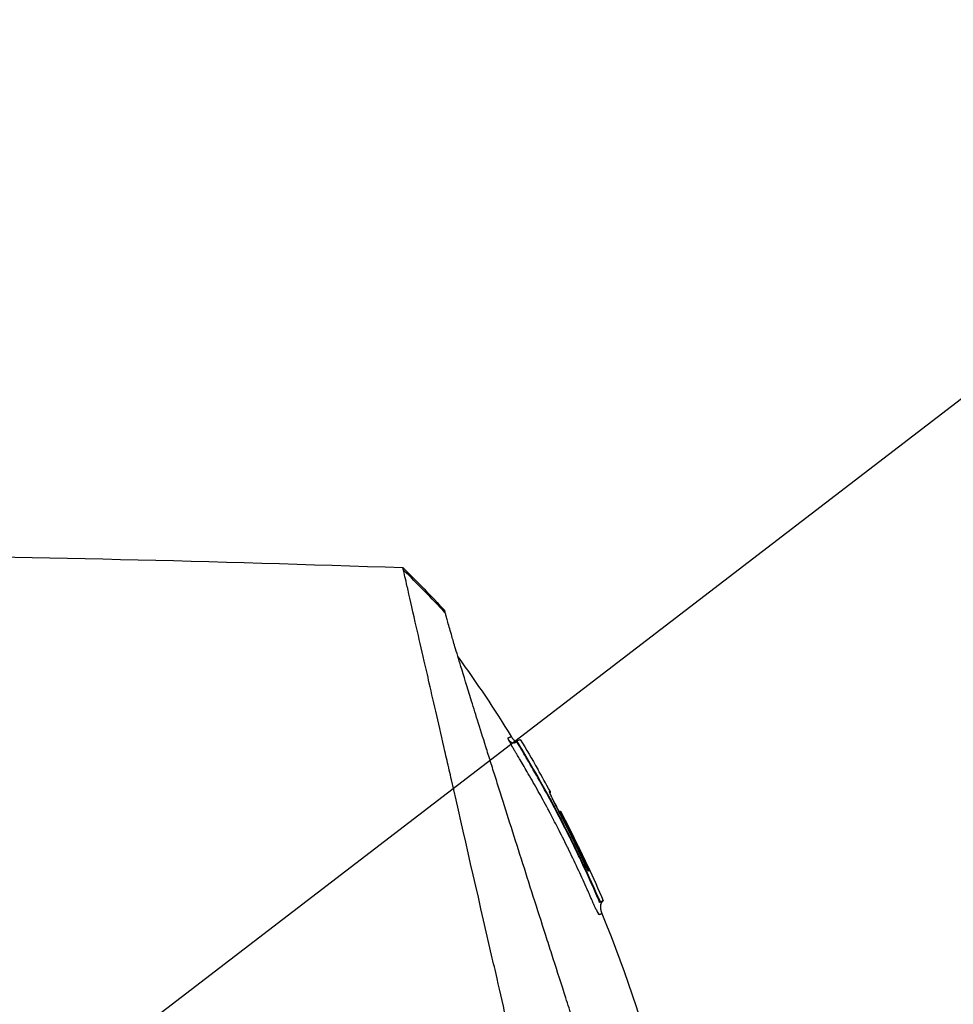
# Model space of a CAD drawing. Header units: millimetres. Extents: x 0 to 4378, y 0 to 2376.
# Tile 458 of 656: x 1508 to 1569, y 1881 to 1945. Entities that reach past the tile are written whole.
import ezdxf

# ---------------------------------------------------------------- set-up
doc = ezdxf.new("R2010")
doc.units = ezdxf.units.MM
doc.header["$LTSCALE"] = 0.2
doc.styles.add('Rainbow-4.0 Style', font='malgunsl.ttf')
doc.styles.add('Rainbow-5.0 Style', font='malgunsl.ttf')
doc.dimstyles.new('Rainbow-4.0 Style', dxfattribs={"dimtxt": 3.5, "dimasz": 2.5, "dimexe": 1, "dimexo": 1, "dimgap": 1, "dimtad": 1, "dimdsep": 46, "dimtxsty": 'Rainbow-4.0 Style', "dimcen": 0, "dimclrd": 251, "dimclre": 251, "dimclrt": 7, "dimazin": 3, "dimtp": 0.1, "dimtm": 0.1, "dimtfac": 0.61, "dimtmove": 0, "dimatfit": 3, "dimfxl": 1, "dimlwd": -1, "dimlwe": -1, "dimarcsym": 1})
doc.dimstyles.new('Rainbow-5.0 Style', dxfattribs={"dimtxt": 4.5, "dimasz": 2.5, "dimexe": 1, "dimexo": 1, "dimgap": 1, "dimtad": 1, "dimdsep": 46, "dimtxsty": 'Rainbow-5.0 Style', "dimcen": 0, "dimclrd": 251, "dimclre": 251, "dimclrt": 7, "dimazin": 3, "dimtp": 0.1, "dimtm": 0.1, "dimtfac": 0.61, "dimtmove": 0, "dimatfit": 3, "dimfxl": 1, "dimlwd": -1, "dimlwe": -1, "dimarcsym": 1})

# ---------------------------------------------------------------- blocks, each defined once
blk = doc.blocks.new('*D126')
at = {"color": 251, "linetype": 'ByBlock', "transparency": 16777216}
for p, q in [((1501.444, 1915.685), (1501.444, 1965.265)), ((1612.144, 1804.581), (1612.144, 1965.265)), ((1513.944, 1960.265), (1599.644, 1960.265))]:
    blk.add_line(p, q, dxfattribs=at)
at = {"color": 251, "transparency": 16777216}
for points in [[(1513.944, 1962.349), (1513.944, 1958.182), (1501.444, 1960.265)], [(1599.644, 1962.349), (1599.644, 1958.182), (1612.144, 1960.265)]]:
    blk.add_solid(points, dxfattribs=at)
at = {"layer": 'Defpoints', "color": 0, "transparency": 16777216}
for p in [(1612.144, 1960.265), (1501.444, 1910.685), (1612.144, 1799.581)]:
    blk.add_point(p, dxfattribs=at)
at = {"color": 7, "transparency": 16777216, "insert": (1556.794, 1974.366), "char_height": 17.5, "attachment_point": 5, "style": 'Rainbow-4.0 Style'}
blk.add_mtext('110.7', dxfattribs=at)
blk = doc.blocks.new('A$C078f5041')
for p, q in [((-71.474, 1397.995), (-71.441, 1398.028)), ((-71.441, 1398.028), (-71.474, 1397.994)), ((-71.441, 1398.028), (-71.474, 1397.994)), ((-71.44, 1398.028), (-71.441, 1398.028)), ((-71.304, 1397.76), (-71.33, 1397.733)), ((-70.107, 1396.189), (-70.103, 1396.191)), ((-69.344, 1394.74), (-69.304, 1394.756)), ((-68.727, 1393.452), (-68.724, 1393.453)), ((-68.587, 1393.414), (-68.626, 1393.399)), ((-68.595, 1393.17), (-68.595, 1393.17)), ((-68.595, 1393.17), (-68.595, 1393.17)), ((-68.531, 1393.2), (-68.594, 1393.167)), ((-67.501, 1391.148), (-67.501, 1391.148)), ((-66.761, 1389.577), (-66.824, 1389.552)), ((-66.193, 1387.811), (-66.165, 1387.839)), ((-66.075, 1387.523), (-66.027, 1387.571)), ((-65.85, 1387.642), (-66.027, 1387.571)), ((-65.85, 1387.642), (-65.898, 1387.594))]:
    blk.add_line(p, q)
for centre, radius, start, end in [((-141.482, 1355.315), 82.251, 28.65417, 29.79846), ((-140.819, 1355.669), 81.499, 25.8226, 27.58961), ((-139.709, 1356.018), 80.096, 23.38669, 25.31635)]:
    blk.add_arc(centre, radius, start, end)
for centre, major_axis, ratio, start_param, end_param in [((-95.83, 1370.693), (-32.061, 52.728), 0.606634, 5.046093, 5.111834), ((-68.714, 1393.352), (-0.0464, 0.0886), 0.999416, 4.712389, 6.054791), ((-68.628, 1393.361), (-0.128, 0.063), 0.594731, 5.762809, 5.79176), ((-140.153, 1355.885), (-19.755, 78.233), 1, 4.895457, 4.945383), ((-140.45, 1355.803), (37.396, -71.919), 1, 1.521054, 1.570796), ((-66.146, 1387.846), (-0.119, 0.275), 0.068445, 1.568989, 3.139782), ((-66.476, 1387.597), (-0.37, 0.869), 0.066623, 2.176603, 2.707657)]:
    blk.add_ellipse(centre, major_axis=major_axis, ratio=ratio, start_param=start_param, end_param=end_param)
for points in [[(-152.255, 1410.19), (-127.792, 1410.436), (-103.317, 1410.132), (-78.867, 1409.281)], [(-78.867, 1409.281), (-77.94, 1408.37), (-77.032, 1407.44), (-76.146, 1406.49)], [(-75.281, 1403.472), (-74.067, 1401.793), (-72.912, 1400.069), (-71.825, 1398.305)], [(-71.825, 1398.305), (-71.825, 1398.305), (-71.825, 1398.305), (-71.825, 1398.305)], [(-71.526, 1397.946), (-71.527, 1397.945), (-71.528, 1397.944), (-71.528, 1397.944)], [(-71.474, 1397.995), (-71.474, 1397.994), (-71.475, 1397.994), (-71.475, 1397.994)], [(-71.474, 1397.995), (-71.474, 1397.995), (-71.474, 1397.995), (-71.474, 1397.995)], [(-71.473, 1397.986), (-71.473, 1397.986), (-71.473, 1397.986), (-71.473, 1397.986)], [(-71.473, 1397.986), (-71.473, 1397.986), (-71.473, 1397.986), (-71.473, 1397.986)], [(-71.441, 1398.028), (-71.441, 1398.028), (-71.441, 1398.028), (-71.441, 1398.028)], [(-71.236, 1398.11), (-70.85, 1397.476), (-70.472, 1396.836), (-70.103, 1396.191)], [(-70.103, 1396.191), (-70.099, 1396.184), (-70.096, 1396.176), (-70.094, 1396.168)], [(-66.842, 1389.875), (-66.5, 1389.135), (-66.169, 1388.391), (-65.85, 1387.642)], [(-66.824, 1389.552), (-66.824, 1389.554), (-66.825, 1389.555), (-66.825, 1389.556)]]:
    blk.add_open_spline(points, degree=3)
for points, knots in [([(-152.255, 1410.19), (-152.255, 1410.19), (-152.168, 1410.102), (-151.823, 1409.757), (-151.566, 1409.501), (-151.007, 1408.942), (-150.749, 1408.683), (-150.073, 1408.008), (-149.632, 1407.567), (-148.859, 1406.793), (-148.562, 1406.497), (-146.042, 1403.977), (-143.013, 1400.948), (-138.409, 1396.344), (-137.449, 1395.384), (-135.963, 1393.898), (-135.449, 1393.384), (-133.813, 1391.748), (-132.672, 1390.607), (-130.919, 1388.854), (-130.319, 1388.254), (-128.4, 1386.335), (-127.067, 1385.002), (-125.371, 1383.307), (-125.025, 1382.96), (-124.319, 1382.254), (-123.961, 1381.896), (-123.24, 1381.175), (-122.878, 1380.813), (-121.659, 1379.594), (-120.799, 1378.734), (-119.043, 1376.979), (-118.147, 1376.082), (-116.937, 1374.873), (-116.626, 1374.561), (-115.729, 1373.664), (-115.143, 1373.079), (-114.064, 1372), (-113.573, 1371.509), (-112.988, 1370.924), (-112.895, 1370.83), (-112.724, 1370.66), (-112.649, 1370.585), (-112.483, 1370.418), (-112.394, 1370.33), (-112.252, 1370.188), (-112.201, 1370.137), (-112.096, 1370.032), (-112.046, 1369.982), (-111.864, 1369.8), (-111.742, 1369.678), (-111.442, 1369.378), (-111.319, 1369.255), (-111.087, 1369.023), (-110.943, 1368.878), (-110.612, 1368.548), (-110.476, 1368.411), (-110.274, 1368.21), (-110.224, 1368.16), (-110.135, 1368.071), (-110.027, 1367.963), (-109.746, 1367.682), (-109.592, 1367.527), (-109.306, 1367.242), (-109.186, 1367.123), (-108.984, 1366.92), (-108.907, 1366.843), (-108.705, 1366.641), (-108.583, 1366.519), (-106.77, 1364.706), (-105.092, 1363.027), (-102.635, 1360.571), (-101.854, 1359.79), (-100.327, 1358.263), (-99.581, 1357.517), (-98.479, 1356.415), (-98.12, 1356.057), (-97.062, 1354.998), (-96.364, 1354.3), (-94.346, 1352.283), (-93.037, 1350.973), (-90.563, 1348.5), (-89.391, 1347.327), (-88.113, 1346.049), (-87.978, 1345.915), (-87.71, 1345.647), (-87.577, 1345.514), (-87.313, 1345.249), (-87.188, 1345.125), (-85.952, 1343.889), (-84.779, 1342.715), (-83.493, 1341.43), (-83.274, 1341.211), (-82.957, 1340.893), (-82.857, 1340.794), (-82.593, 1340.53), (-82.428, 1340.364), (-82.144, 1340.081), (-82.026, 1339.963), (-81.803, 1339.74), (-81.698, 1339.635), (-81.441, 1339.377), (-81.287, 1339.224), (-80.936, 1338.873), (-80.739, 1338.675), (-80.353, 1338.289), (-80.164, 1338.101), (-79.814, 1337.751), (-79.653, 1337.59), (-79.347, 1337.284), (-79.202, 1337.139), (-78.87, 1336.807), (-78.685, 1336.621), (-78.187, 1336.124), (-77.877, 1335.813), (-77.289, 1335.226), (-77.013, 1334.949), (-76.223, 1334.16), (-75.726, 1333.663), (-74.837, 1332.774), (-74.44, 1332.377), (-73.733, 1331.67), (-73.419, 1331.355), (-72.86, 1330.797), (-72.612, 1330.549), (-72.173, 1330.11), (-71.979, 1329.916), (-71.636, 1329.573), (-71.485, 1329.422), (-70.842, 1328.779), (-70.458, 1328.395), (-70.166, 1328.103), (-70.136, 1328.073), (-70.008, 1327.945), (-69.933, 1327.87), (-69.858, 1327.795), (-69.84, 1327.777), (-69.815, 1327.751), (-69.809, 1327.746), (-69.809, 1327.746)], [-65.722169, -65.722169, -65.722169, -65.722169, -62.031487, -62.031487, -58.338756, -58.338756, -55.879853, -55.879853, -52.598147, -52.598147, -50.727335, -50.727335, -37.463141, -37.463141, -34.099083, -34.099083, -32.353511, -32.353511, -28.594411, -28.594411, -26.668972, -26.668972, -22.482567, -22.482567, -21.407846, -21.407846, -20.305538, -20.305538, -19.195523, -19.195523, -16.579733, -16.579733, -13.871633, -13.871633, -12.933021, -12.933021, -11.170861, -11.170861, -9.691103, -9.691103, -9.409822, -9.409822, -9.177731, -9.177731, -8.904003, -8.904003, -8.749378, -8.749378, -8.584793, -8.584793, -8.151236, -8.151236, -7.849406, -7.849406, -7.58232, -7.58232, -7.395073, -7.395073, -7.305232, -7.305232, -7.25344, -7.25344, -7.185996, -7.185996, -7.134968, -7.134968, -7.10336, -7.10336, -7.05618, -7.05618, -6.401955, -6.401955, -6.095755, -6.095755, -5.801185, -5.801185, -5.658718, -5.658718, -5.379628, -5.379628, -4.847074, -4.847074, -4.358082, -4.358082, -4.300239, -4.300239, -4.242832, -4.242832, -4.18603, -4.18603, -3.687784, -3.687784, -3.583851, -3.583851, -3.53625, -3.53625, -3.454867, -3.454867, -3.396463, -3.396463, -3.344487, -3.344487, -3.26809, -3.26809, -3.168336, -3.168336, -3.071553, -3.071553, -2.987712, -2.987712, -2.910471, -2.910471, -2.810406, -2.810406, -2.636803, -2.636803, -2.47522, -2.47522, -2.166968, -2.166968, -1.897063, -1.897063, -1.660768, -1.660768, -1.453936, -1.453936, -1.273271, -1.273271, -1.115084, -1.115084, -0.558531, -0.558531, -0.48901, -0.48901, -0.246248, -0.246248, -0.124709, -0.124709, 0, 0, 0, 0]), ([(-78.83, 1409.118), (-78.83, 1409.12), (-78.831, 1409.124), (-78.833, 1409.131), (-78.834, 1409.134), (-78.836, 1409.144), (-78.837, 1409.15), (-78.841, 1409.168), (-78.844, 1409.179), (-78.851, 1409.21), (-78.855, 1409.227), (-78.864, 1409.267), (-78.867, 1409.281), (-78.867, 1409.281)], [0.000006, 0.000006, 0.000006, 0.000006, 0.0077656, 0.0077656, 0.0144608, 0.0144608, 0.0278513, 0.0278513, 0.0546324, 0.0546324, 0.1081958, 0.1081958, 0.2108644, 0.2108644, 0.2108644, 0.2108644]), ([(-65.704, 1351.829), (-65.815, 1352.321), (-65.923, 1352.802), (-66.156, 1353.833), (-66.29, 1354.405), (-66.694, 1356.137), (-66.947, 1357.289), (-67.362, 1359.094), (-67.573, 1359.956), (-67.9, 1361.395), (-68.02, 1361.943), (-68.227, 1362.848), (-68.333, 1363.301), (-68.46, 1363.859), (-68.487, 1363.975), (-68.535, 1364.189), (-68.559, 1364.293), (-68.702, 1364.919), (-68.823, 1365.449), (-69.324, 1367.634), (-69.705, 1369.293), (-70.151, 1371.24), (-70.209, 1371.495), (-70.384, 1372.258), (-70.502, 1372.774), (-70.744, 1373.826), (-70.866, 1374.361), (-71.109, 1375.423), (-71.23, 1375.949), (-71.596, 1377.545), (-71.84, 1378.612), (-72.309, 1380.671), (-72.534, 1381.67), (-72.865, 1383.104), (-72.98, 1383.602), (-74.039, 1388.185), (-74.92, 1392.05), (-75.806, 1395.919), (-75.901, 1396.336), (-76.042, 1396.949), (-76.088, 1397.151), (-76.503, 1398.963), (-76.843, 1400.446), (-77.262, 1402.274), (-77.371, 1402.75), (-77.657, 1404), (-77.824, 1404.727), (-78.198, 1406.361), (-78.385, 1407.176), (-78.545, 1407.884), (-78.562, 1407.96), (-78.692, 1408.541), (-78.783, 1408.918), (-78.83, 1409.118)], [0.000189, 0.000189, 0.000189, 0.000189, 0.207139, 0.207139, 0.396645, 0.396645, 0.797428, 0.797428, 1.001559, 1.001559, 1.109993, 1.109993, 1.213598, 1.213598, 1.239256, 1.239256, 1.263925, 1.263925, 1.386081, 1.386081, 1.765731, 1.765731, 1.822697, 1.822697, 1.935907, 1.935907, 2.05247, 2.05247, 2.166843, 2.166843, 2.399096, 2.399096, 2.616669, 2.616669, 2.736228, 2.736228, 3.700499, 3.700499, 3.819408, 3.819408, 3.878521, 3.878521, 4.356179, 4.356179, 4.534962, 4.534962, 4.848781, 4.848781, 5.320636, 5.320636, 5.379891, 5.379891, 5.794291, 5.794291, 5.794291, 5.794291]), ([(-152.446, 1408.4), (-152.446, 1408.4), (-152.446, 1408.4), (-151.668, 1407.623), (-151.215, 1407.169), (-150.465, 1406.42), (-150.289, 1406.243), (-148.611, 1404.565), (-146.516, 1402.47), (-143.379, 1399.333), (-142.656, 1398.611), (-140.145, 1396.099), (-138.245, 1394.199), (-135.21, 1391.164), (-134.121, 1390.075), (-130.426, 1386.38), (-127.733, 1383.688), (-123.502, 1379.456), (-121.999, 1377.953), (-118.861, 1374.815), (-117.224, 1373.179), (-115.181, 1371.135), (-114.782, 1370.737), (-114.185, 1370.14), (-113.987, 1369.942), (-113.69, 1369.644), (-113.586, 1369.541), (-113.299, 1369.254), (-113.125, 1369.08), (-112.858, 1368.813), (-112.766, 1368.721), (-112.503, 1368.458), (-112.333, 1368.287), (-110.118, 1366.073), (-108.338, 1364.293), (-104.404, 1360.36), (-102.826, 1358.782), (-100.539, 1356.495), (-99.819, 1355.775), (-96.353, 1352.309), (-93.649, 1349.604), (-90.494, 1346.45), (-89.943, 1345.899), (-88.346, 1344.302), (-87.313, 1343.269), (-85.371, 1341.326), (-84.457, 1340.412), (-82.746, 1338.702), (-81.945, 1337.901), (-80.483, 1336.439), (-79.814, 1335.77), (-78.609, 1334.565), (-78.067, 1334.023), (-76.642, 1332.598), (-75.808, 1331.763), (-74.511, 1330.467), (-74.008, 1329.964), (-73.236, 1329.192), (-72.941, 1328.896), (-72.298, 1328.253), (-72.001, 1327.957), (-71.702, 1327.658), (-71.626, 1327.582), (-71.551, 1327.506), (-71.532, 1327.487), (-71.506, 1327.462), (-71.5, 1327.456), (-71.5, 1327.456)], [-18.405376, -18.405376, -18.405376, -18.405376, -17.174018, -17.174018, -16.364664, -16.364664, -16.133716, -16.133716, -14.283941, -14.283941, -13.757986, -13.757986, -12.511155, -12.511155, -11.8371, -11.8371, -10.260637, -10.260637, -9.40491, -9.40491, -8.48439, -8.48439, -8.259902, -8.259902, -8.1488, -8.1488, -8.092873, -8.092873, -8.006359, -8.006359, -7.960882, -7.960882, -7.87659, -7.87659, -6.866375, -6.866375, -6.187342, -6.187342, -5.873647, -5.873647, -4.670335, -4.670335, -4.41319, -4.41319, -3.917697, -3.917697, -3.458578, -3.458578, -3.03293, -3.03293, -2.653825, -2.653825, -2.321682, -2.321682, -1.740389, -1.740389, -1.304988, -1.304988, -0.979062, -0.979062, -0.489003, -0.489003, -0.244295, -0.244295, -0.122108, -0.122108, 0, 0, 0, 0]), ([(-76.109, 1406.34), (-76.12, 1406.386), (-76.129, 1406.422), (-76.135, 1406.446), (-76.141, 1406.471), (-76.145, 1406.485), (-76.145, 1406.489), (-76.146, 1406.49), (-76.146, 1406.49), (-76.146, 1406.49)], [0.000002, 0.000002, 0.000002, 0.000002, 0.4596165, 0.4596165, 0.4596165, 0.914072, 0.914072, 0.914072, 0.9967277, 0.9967277, 0.9967277, 0.9967277]), ([(-62.176, 1361.662), (-62.303, 1362.074), (-62.434, 1362.499), (-62.703, 1363.369), (-62.842, 1363.816), (-63.266, 1365.187), (-63.561, 1366.141), (-64.476, 1369.104), (-65.127, 1371.214), (-65.843, 1373.533), (-65.886, 1373.672), (-66.022, 1374.114), (-66.114, 1374.412), (-66.309, 1375.042), (-66.41, 1375.371), (-66.75, 1376.471), (-66.999, 1377.276), (-67.387, 1378.521), (-67.525, 1378.962), (-67.798, 1379.826), (-67.933, 1380.251), (-68.139, 1380.895), (-68.208, 1381.113), (-68.551, 1382.181), (-68.824, 1383.03), (-69.224, 1384.273), (-69.352, 1384.671), (-69.754, 1385.924), (-70.024, 1386.771), (-70.555, 1388.432), (-70.814, 1389.246), (-71.323, 1390.845), (-71.572, 1391.627), (-72.057, 1393.155), (-72.293, 1393.9), (-72.633, 1394.975), (-72.743, 1395.322), (-72.904, 1395.835), (-72.958, 1396.003), (-73.113, 1396.496), (-73.217, 1396.826), (-73.369, 1397.311), (-73.42, 1397.472), (-73.663, 1398.243), (-73.842, 1398.816), (-74.167, 1399.856), (-74.311, 1400.319), (-74.687, 1401.531), (-74.904, 1402.233), (-75.239, 1403.332), (-75.368, 1403.76), (-75.569, 1404.432), (-75.647, 1404.695), (-75.82, 1405.286), (-75.904, 1405.582), (-76.002, 1405.936), (-76.03, 1406.039), (-76.076, 1406.213), (-76.095, 1406.284), (-76.109, 1406.34)], [0.000017, 0.000017, 0.000017, 0.000017, 0.176039, 0.176039, 0.352436, 0.352436, 0.705321, 0.705321, 1.409825, 1.409825, 1.455442, 1.455442, 1.551535, 1.551535, 1.656164, 1.656164, 1.900706, 1.900706, 2.034322, 2.034322, 2.163764, 2.163764, 2.23071, 2.23071, 2.493873, 2.493873, 2.618927, 2.618927, 2.888841, 2.888841, 3.15547, 3.15547, 3.421439, 3.421439, 3.688226, 3.688226, 3.819032, 3.819032, 3.88401, 3.88401, 4.01084, 4.01084, 4.07486, 4.07486, 4.323328, 4.323328, 4.540387, 4.540387, 4.920961, 4.920961, 5.206452, 5.206452, 5.420954, 5.420954, 5.743111, 5.743111, 5.904, 5.904, 6.064928, 6.064928, 6.064928, 6.064928]), ([(-72.005, 1398.118), (-72.01, 1398.132), (-72.015, 1398.144), (-72.019, 1398.155), (-72.023, 1398.165), (-72.026, 1398.174), (-72.028, 1398.181), (-72.028, 1398.182), (-72.029, 1398.183), (-72.029, 1398.184), (-72.03, 1398.187), (-72.031, 1398.19), (-72.031, 1398.193), (-72.032, 1398.195), (-72.033, 1398.198), (-72.033, 1398.2), (-72.033, 1398.202), (-72.034, 1398.204), (-72.034, 1398.206), (-72.034, 1398.208), (-72.034, 1398.21), (-72.034, 1398.211), (-72.034, 1398.213), (-72.034, 1398.214), (-72.034, 1398.215), (-72.034, 1398.216), (-72.034, 1398.217), (-72.033, 1398.218), (-72.033, 1398.219), (-72.033, 1398.219), (-72.032, 1398.22), (-72.031, 1398.221), (-72.03, 1398.222), (-72.029, 1398.222), (-72.028, 1398.223), (-72.027, 1398.223), (-72.025, 1398.224), (-72.025, 1398.224), (-72.024, 1398.224), (-72.023, 1398.225), (-72.022, 1398.225), (-72.021, 1398.226), (-72.02, 1398.226), (-72.018, 1398.227), (-72.016, 1398.227), (-72.015, 1398.228), (-72.013, 1398.228), (-72.012, 1398.229), (-72.011, 1398.229), (-72.011, 1398.229), (-72.011, 1398.23), (-72.01, 1398.23), (-72.009, 1398.23), (-72.009, 1398.23), (-72.008, 1398.231), (-72, 1398.234), (-71.993, 1398.237), (-71.986, 1398.24), (-71.979, 1398.243), (-71.972, 1398.245), (-71.965, 1398.248), (-71.964, 1398.249), (-71.963, 1398.249), (-71.962, 1398.249), (-71.961, 1398.25), (-71.961, 1398.25), (-71.96, 1398.25), (-71.952, 1398.254), (-71.944, 1398.257), (-71.936, 1398.26), (-71.928, 1398.263), (-71.921, 1398.266), (-71.914, 1398.269), (-71.908, 1398.271), (-71.901, 1398.274), (-71.895, 1398.277), (-71.892, 1398.278), (-71.889, 1398.279), (-71.887, 1398.28), (-71.886, 1398.28), (-71.886, 1398.28), (-71.886, 1398.28), (-71.883, 1398.282), (-71.88, 1398.283), (-71.877, 1398.284), (-71.87, 1398.287), (-71.863, 1398.289), (-71.858, 1398.292), (-71.85, 1398.295), (-71.843, 1398.298), (-71.838, 1398.3), (-71.833, 1398.302), (-71.83, 1398.303), (-71.828, 1398.304), (-71.826, 1398.305), (-71.825, 1398.305), (-71.825, 1398.305)], [0, 0, 0, 0, 0.015625, 0.015625, 0.015625, 0.0294423, 0.0294423, 0.0294423, 0.03125, 0.03125, 0.03125, 0.0361939, 0.0361939, 0.0361939, 0.0406161, 0.0406161, 0.0406161, 0.04495, 0.04495, 0.04495, 0.0494452, 0.0494452, 0.0494452, 0.0538826, 0.0538826, 0.0538826, 0.0601911, 0.0601911, 0.0601911, 0.0743515, 0.0743515, 0.0743515, 0.08475, 0.08475, 0.08475, 0.09375, 0.09375, 0.09375, 0.0990107, 0.0990107, 0.0990107, 0.1044289, 0.1044289, 0.1044289, 0.1124142, 0.1124142, 0.1124142, 0.1177411, 0.1177411, 0.1177411, 0.1203995, 0.1203995, 0.1203995, 0.125, 0.125, 0.125, 0.1806875, 0.1806875, 0.1806875, 0.237001, 0.237001, 0.237001, 0.2456137, 0.2456137, 0.2456137, 0.25, 0.25, 0.25, 0.3215351, 0.3215351, 0.3215351, 0.3931204, 0.3931204, 0.3931204, 0.4632517, 0.4632517, 0.4632517, 0.4970952, 0.4970952, 0.4970952, 0.5, 0.5, 0.5, 0.5369762, 0.5369762, 0.5369762, 0.6311673, 0.6311673, 0.6311673, 0.762352, 0.762352, 0.762352, 0.8927285, 0.8927285, 0.8927285, 0.9991021, 0.9991021, 0.9991021, 0.9991021]), ([(-71.825, 1398.305), (-71.783, 1398.238), (-71.738, 1398.172), (-71.655, 1398.082), (-71.623, 1398.052), (-71.566, 1398.015), (-71.544, 1398.004), (-71.509, 1397.992), (-71.496, 1397.989), (-71.482, 1397.987), (-71.482, 1397.987), (-71.481, 1397.987)], [0, 0, 0, 0, 0.02371749, 0.02371749, 0.03673695, 0.03673695, 0.04404235, 0.04404235, 0.04801388, 0.04801388, 0.04814159, 0.04814159, 0.04814159, 0.04814159]), ([(-71.825, 1398.305), (-71.783, 1398.237), (-71.737, 1398.169), (-71.651, 1398.078), (-71.617, 1398.047), (-71.557, 1398.01), (-71.533, 1397.999), (-71.499, 1397.99), (-71.49, 1397.988), (-71.481, 1397.987)], [0, 0, 0, 0, 0.02416073, 0.02416073, 0.03762888, 0.03762888, 0.04541048, 0.04541048, 0.04812548, 0.04812548, 0.04812548, 0.04812548]), ([(-71.528, 1397.944), (-71.578, 1397.906), (-71.625, 1397.887), (-71.752, 1397.873), (-71.825, 1397.917), (-71.933, 1398.025), (-71.969, 1398.07), (-72.005, 1398.118)], [0.0914051, 0.0914051, 0.0914051, 0.0914051, 0.3260138, 0.3260138, 0.7678704, 0.7678704, 1, 1, 1, 1]), ([(-66.909, 1388.427), (-66.922, 1388.457), (-66.935, 1388.487), (-66.949, 1388.518), (-67.137, 1388.937), (-67.323, 1389.345), (-67.509, 1389.742), (-67.719, 1390.191), (-67.927, 1390.625), (-68.133, 1391.045), (-68.154, 1391.088), (-68.174, 1391.13), (-68.195, 1391.172), (-68.393, 1391.573), (-68.588, 1391.962), (-68.78, 1392.337), (-68.787, 1392.35), (-68.793, 1392.362), (-68.799, 1392.374), (-68.891, 1392.553), (-68.982, 1392.729), (-69.072, 1392.902), (-69.08, 1392.916), (-69.087, 1392.93), (-69.095, 1392.945), (-69.191, 1393.128), (-69.267, 1393.273), (-69.379, 1393.482), (-69.381, 1393.487), (-69.383, 1393.491), (-69.385, 1393.495), (-69.404, 1393.531), (-69.423, 1393.566), (-69.442, 1393.601), (-69.654, 1393.996), (-69.862, 1394.377), (-70.065, 1394.743), (-70.179, 1394.948), (-70.285, 1395.136), (-70.393, 1395.326), (-70.496, 1395.508), (-70.601, 1395.692), (-70.717, 1395.893), (-70.898, 1396.205), (-71.071, 1396.5), (-71.246, 1396.794), (-71.301, 1396.888), (-71.357, 1396.981), (-71.413, 1397.075), (-71.43, 1397.103), (-71.447, 1397.131), (-71.464, 1397.159), (-71.5, 1397.219), (-71.537, 1397.28), (-71.573, 1397.34), (-71.592, 1397.371), (-71.61, 1397.401), (-71.628, 1397.431), (-71.647, 1397.461), (-71.665, 1397.492), (-71.683, 1397.522), (-71.706, 1397.56), (-71.728, 1397.597), (-71.749, 1397.635), (-71.754, 1397.643), (-71.759, 1397.651), (-71.764, 1397.66), (-71.772, 1397.673), (-71.78, 1397.687), (-71.787, 1397.7), (-71.804, 1397.729), (-71.82, 1397.757), (-71.835, 1397.785), (-71.85, 1397.812), (-71.865, 1397.839), (-71.879, 1397.865), (-71.894, 1397.894), (-71.909, 1397.921), (-71.922, 1397.948), (-71.933, 1397.968), (-71.943, 1397.989), (-71.953, 1398.008), (-71.963, 1398.029), (-71.973, 1398.049), (-71.982, 1398.067), (-71.99, 1398.086), (-71.998, 1398.103), (-72.005, 1398.118)], [0.7479366, 0.7479366, 0.7479366, 0.7479366, 0.75, 0.75, 0.75, 0.7778267, 0.7778267, 0.7778267, 0.8093257, 0.8093257, 0.8093257, 0.8125, 0.8125, 0.8125, 0.8427642, 0.8427642, 0.8427642, 0.84375, 0.84375, 0.84375, 0.8581849, 0.8581849, 0.8581849, 0.859375, 0.859375, 0.859375, 0.8746955, 0.8746955, 0.8746955, 0.875, 0.875, 0.875, 0.8775605, 0.8775605, 0.8775605, 0.90625, 0.90625, 0.90625, 0.9222304, 0.9222304, 0.9222304, 0.9375, 0.9375, 0.9375, 0.9612141, 0.9612141, 0.9612141, 0.96875, 0.96875, 0.96875, 0.9710053, 0.9710053, 0.9710053, 0.9758787, 0.9758787, 0.9758787, 0.9783012, 0.9783012, 0.9783012, 0.9807089, 0.9807089, 0.9807089, 0.9837027, 0.9837027, 0.9837027, 0.984375, 0.984375, 0.984375, 0.9854706, 0.9854706, 0.9854706, 0.987866, 0.987866, 0.987866, 0.9902844, 0.9902844, 0.9902844, 0.9929842, 0.9929842, 0.9929842, 0.9951532, 0.9951532, 0.9951532, 0.9975841, 0.9975841, 0.9975841, 1, 1, 1, 1]), ([(-71.636, 1397.898), (-71.618, 1397.901), (-71.62, 1397.901), (-71.6, 1397.906), (-71.588, 1397.911), (-71.569, 1397.919), (-71.561, 1397.924), (-71.545, 1397.932), (-71.539, 1397.936), (-71.533, 1397.94), (-71.532, 1397.941), (-71.531, 1397.942)], [0.53294754, 0.53294754, 0.53294754, 0.53294754, 0.53649365, 0.53649365, 0.54183041, 0.54183041, 0.54684659, 0.54684659, 0.55419478, 0.55419478, 0.55804031, 0.55804031, 0.55804031, 0.55804031]), ([(-71.526, 1397.946), (-71.525, 1397.947), (-71.524, 1397.947), (-71.523, 1397.948), (-71.522, 1397.948), (-71.521, 1397.949), (-71.521, 1397.95), (-71.518, 1397.952), (-71.517, 1397.953), (-71.515, 1397.955), (-71.514, 1397.956), (-71.512, 1397.958), (-71.51, 1397.959), (-71.507, 1397.962), (-71.505, 1397.963), (-71.501, 1397.968), (-71.497, 1397.971), (-71.488, 1397.98), (-71.481, 1397.987), (-71.475, 1397.993)], [0, 0, 0, 0, 0.00147367, 0.00147367, 0.0034547, 0.0034547, 0.00642972, 0.00642972, 0.00744411, 0.00744411, 0.00794274, 0.00794274, 0.00859454, 0.00859454, 0.00932758, 0.00932758, 0.01061062, 0.01061062, 0.01339547, 0.01339547, 0.01339547, 0.01339547]), ([(-71.33, 1397.733), (-71.33, 1397.734), (-71.331, 1397.734), (-71.332, 1397.736), (-71.332, 1397.737), (-71.333, 1397.738), (-71.334, 1397.74), (-71.335, 1397.741), (-71.335, 1397.743), (-71.336, 1397.744), (-71.339, 1397.748), (-71.342, 1397.754), (-71.346, 1397.76), (-71.35, 1397.766), (-71.354, 1397.772), (-71.358, 1397.779), (-71.363, 1397.788), (-71.369, 1397.798), (-71.375, 1397.808), (-71.38, 1397.816), (-71.385, 1397.825), (-71.39, 1397.834), (-71.395, 1397.842), (-71.4, 1397.851), (-71.405, 1397.86), (-71.411, 1397.869), (-71.416, 1397.878), (-71.421, 1397.887), (-71.426, 1397.896), (-71.431, 1397.904), (-71.436, 1397.913), (-71.438, 1397.916), (-71.439, 1397.919), (-71.441, 1397.923), (-71.446, 1397.93), (-71.449, 1397.937), (-71.452, 1397.943), (-71.455, 1397.947), (-71.457, 1397.951), (-71.458, 1397.954), (-71.459, 1397.956), (-71.46, 1397.958), (-71.461, 1397.96), (-71.464, 1397.965), (-71.466, 1397.969), (-71.467, 1397.972), (-71.469, 1397.976), (-71.47, 1397.979), (-71.471, 1397.981), (-71.472, 1397.984), (-71.473, 1397.986), (-71.474, 1397.987), (-71.474, 1397.989), (-71.474, 1397.99), (-71.475, 1397.99), (-71.475, 1397.991), (-71.475, 1397.992), (-71.475, 1397.992), (-71.475, 1397.992), (-71.475, 1397.993), (-71.475, 1397.993), (-71.475, 1397.993), (-71.475, 1397.993), (-71.475, 1397.993), (-71.475, 1397.993), (-71.475, 1397.993), (-71.475, 1397.994), (-71.474, 1397.994), (-71.474, 1397.994), (-71.474, 1397.994)], [0, 0, 0, 0, 0.0230182, 0.0230182, 0.0230182, 0.0365623, 0.0365623, 0.0365623, 0.0483052, 0.0483052, 0.0483052, 0.0783865, 0.0783865, 0.0783865, 0.1048422, 0.1048422, 0.1048422, 0.1372672, 0.1372672, 0.1372672, 0.1633151, 0.1633151, 0.1633151, 0.1885396, 0.1885396, 0.1885396, 0.2138955, 0.2138955, 0.2138955, 0.2394116, 0.2394116, 0.2394116, 0.25, 0.25, 0.25, 0.2745686, 0.2745686, 0.2745686, 0.2907527, 0.2907527, 0.2907527, 0.3005569, 0.3005569, 0.3005569, 0.3289478, 0.3289478, 0.3289478, 0.3587422, 0.3587422, 0.3587422, 0.3893518, 0.3893518, 0.3893518, 0.4199092, 0.4199092, 0.4199092, 0.4501652, 0.4501652, 0.4501652, 0.4765916, 0.4765916, 0.4765916, 0.5, 0.5, 0.5, 0.652385, 0.652385, 0.652385, 0.8406929, 0.8406929, 0.8406929, 0.8406929]), ([(-71.304, 1397.76), (-71.312, 1397.774), (-71.321, 1397.788), (-71.329, 1397.803), (-71.337, 1397.816), (-71.345, 1397.83), (-71.353, 1397.843), (-71.363, 1397.861), (-71.372, 1397.878), (-71.381, 1397.894), (-71.391, 1397.912), (-71.4, 1397.928), (-71.407, 1397.943), (-71.415, 1397.959), (-71.422, 1397.972), (-71.427, 1397.984), (-71.433, 1397.997), (-71.437, 1398.007), (-71.439, 1398.015), (-71.442, 1398.023), (-71.442, 1398.027), (-71.44, 1398.028)], [-0.04708138, -0.04708138, -0.04708138, -0.04708138, -0.04206146, -0.04206146, -0.04206146, -0.03717861, -0.03717861, -0.03717861, -0.03071826, -0.03071826, -0.03071826, -0.02354664, -0.02354664, -0.02354664, -0.01630306, -0.01630306, -0.01630306, -0.00841398, -0.00841398, -0.00841398, -0.00000018, -0.00000018, -0.00000018, -0.00000018]), ([(-71.44, 1398.028), (-71.371, 1398.056), (-71.319, 1398.077), (-71.252, 1398.104), (-71.236, 1398.11), (-71.236, 1398.11)], [-1.1132491, -1.1132491, -1.1132491, -1.1132491, -0.8232139, -0.8232139, -0.5568836, -0.5568836, -0.5568836, -0.5568836]), ([(-68.791, 1393.247), (-68.893, 1393.441), (-68.996, 1393.636), (-69.1, 1393.829), (-69.392, 1394.375), (-69.689, 1394.916), (-69.994, 1395.454), (-70.256, 1395.918), (-70.522, 1396.379), (-70.793, 1396.837), (-70.861, 1396.952), (-70.929, 1397.066), (-70.998, 1397.181), (-71.032, 1397.238), (-71.066, 1397.295), (-71.1, 1397.352), (-71.117, 1397.38), (-71.135, 1397.409), (-71.152, 1397.437), (-71.169, 1397.466), (-71.186, 1397.494), (-71.203, 1397.523), (-71.238, 1397.58), (-71.273, 1397.637), (-71.307, 1397.694), (-71.314, 1397.707), (-71.322, 1397.72), (-71.33, 1397.733)], [0.5421635, 0.5421635, 0.5421635, 0.5421635, 0.6006248, 0.6006248, 0.6006248, 0.7652776, 0.7652776, 0.7652776, 0.9072115, 0.9072115, 0.9072115, 0.942695, 0.942695, 0.942695, 0.9604367, 0.9604367, 0.9604367, 0.9693076, 0.9693076, 0.9693076, 0.9781784, 0.9781784, 0.9781784, 0.9959202, 0.9959202, 0.9959202, 1, 1, 1, 1]), ([(-66.165, 1387.839), (-66.906, 1389.551), (-67.706, 1391.236), (-69.421, 1394.545), (-70.334, 1396.166), (-71.304, 1397.76)], [-1.119588, -1.119588, -1.119588, -1.119588, -0.559795, -0.559795, -0.000001, -0.000001, -0.000001, -0.000001]), ([(-68.595, 1393.17), (-68.619, 1393.217), (-68.644, 1393.264), (-68.668, 1393.31), (-68.692, 1393.357), (-68.716, 1393.404), (-68.74, 1393.45), (-68.744, 1393.457), (-68.747, 1393.464), (-68.751, 1393.471), (-68.782, 1393.532), (-68.813, 1393.592), (-68.843, 1393.652), (-68.862, 1393.689), (-68.88, 1393.725), (-68.898, 1393.762), (-68.929, 1393.822), (-68.958, 1393.882), (-68.987, 1393.939), (-69.002, 1393.97), (-69.017, 1394.001), (-69.032, 1394.031), (-69.051, 1394.07), (-69.07, 1394.108), (-69.088, 1394.145), (-69.106, 1394.182), (-69.123, 1394.218), (-69.14, 1394.253), (-69.142, 1394.258), (-69.145, 1394.263), (-69.147, 1394.269), (-69.162, 1394.299), (-69.176, 1394.329), (-69.189, 1394.357), (-69.202, 1394.385), (-69.215, 1394.412), (-69.226, 1394.437), (-69.231, 1394.447), (-69.235, 1394.456), (-69.239, 1394.465), (-69.258, 1394.506), (-69.274, 1394.543), (-69.288, 1394.575), (-69.294, 1394.589), (-69.299, 1394.601), (-69.304, 1394.613), (-69.316, 1394.643), (-69.326, 1394.668), (-69.333, 1394.688), (-69.335, 1394.694), (-69.338, 1394.7), (-69.339, 1394.706), (-69.342, 1394.715), (-69.344, 1394.722), (-69.345, 1394.728), (-69.346, 1394.733), (-69.346, 1394.737), (-69.345, 1394.739), (-69.345, 1394.739), (-69.344, 1394.74), (-69.344, 1394.74)], [0, 0, 0, 0, 0.058143, 0.058143, 0.058143, 0.116452, 0.116452, 0.116452, 0.125, 0.125, 0.125, 0.201914, 0.201914, 0.201914, 0.25, 0.25, 0.25, 0.330938, 0.330938, 0.330938, 0.375, 0.375, 0.375, 0.432561, 0.432561, 0.432561, 0.490895, 0.490895, 0.490895, 0.5, 0.5, 0.5, 0.552478, 0.552478, 0.552478, 0.605245, 0.605245, 0.605245, 0.625, 0.625, 0.625, 0.7139, 0.7139, 0.7139, 0.75, 0.75, 0.75, 0.84323, 0.84323, 0.84323, 0.875, 0.875, 0.875, 0.927711, 0.927711, 0.927711, 0.980791, 0.980791, 0.980791, 1, 1, 1, 1]), ([(-69.344, 1394.74), (-69.337, 1394.727), (-69.333, 1394.711), (-69.333, 1394.695), (-69.333, 1394.694), (-69.333, 1394.693), (-69.333, 1394.692)], [0, 0, 0, 0, 0.3749945, 0.3749945, 0.3749945, 0.3929705, 0.3929705, 0.3929705, 0.3929705]), ([(-69.336, 1394.702), (-69.336, 1394.702), (-69.336, 1394.701), (-69.334, 1394.695), (-69.331, 1394.685), (-69.316, 1394.643), (-69.299, 1394.601), (-69.244, 1394.476), (-69.2, 1394.379), (-69.09, 1394.15), (-69.023, 1394.012), (-68.876, 1393.718), (-68.794, 1393.556), (-68.672, 1393.319), (-68.634, 1393.244), (-68.595, 1393.17)], [0.0216016, 0.0216016, 0.0216016, 0.0216016, 0.0269366, 0.0269366, 0.0451291, 0.0451291, 0.0828401, 0.0828401, 0.1358796, 0.1358796, 0.1907023, 0.1907023, 0.2463775, 0.2463775, 0.2715457, 0.2715457, 0.2715457, 0.2715457]), ([(-69.304, 1394.756), (-69.303, 1394.754), (-69.302, 1394.752), (-69.297, 1394.74), (-69.295, 1394.729), (-69.293, 1394.707), (-69.294, 1394.696), (-69.298, 1394.676), (-69.301, 1394.667), (-69.308, 1394.653), (-69.312, 1394.648), (-69.316, 1394.643)], [-0.00087936, -0.00087936, -0.00087936, -0.00087936, 0, 0, 0.00436612, 0.00436612, 0.00867322, 0.00867322, 0.01202355, 0.01202355, 0.01406364, 0.01406364, 0.01406364, 0.01406364]), ([(-67.306, 1390.268), (-67.494, 1390.667), (-67.686, 1391.065), (-68.076, 1391.854), (-68.273, 1392.246), (-68.58, 1392.843), (-68.685, 1393.045), (-68.791, 1393.247)], [0.2429801, 0.2429801, 0.2429801, 0.2429801, 0.362195, 0.362195, 0.4814099, 0.4814099, 0.5421635, 0.5421635, 0.5421635, 0.5421635]), ([(-68.721, 1393.454), (-68.714, 1393.456), (-68.707, 1393.458), (-68.7, 1393.459), (-68.692, 1393.46), (-68.684, 1393.46), (-68.677, 1393.46), (-68.661, 1393.459), (-68.645, 1393.456), (-68.631, 1393.45), (-68.621, 1393.446), (-68.613, 1393.441), (-68.605, 1393.435), (-68.598, 1393.429), (-68.592, 1393.422), (-68.587, 1393.414)], [-0.01932859, -0.01932859, -0.01932859, -0.01932859, -0.01686752, -0.01686752, -0.01686752, -0.01403596, -0.01403596, -0.01403596, -0.0080494, -0.0080494, -0.0080494, -0.00399872, -0.00399872, -0.00399872, -0.00001431, -0.00001431, -0.00001431, -0.00001431]), ([(-68.626, 1393.399), (-68.626, 1393.399), (-68.626, 1393.398), (-68.626, 1393.397), (-68.626, 1393.396), (-68.626, 1393.395), (-68.625, 1393.394), (-68.625, 1393.392), (-68.624, 1393.391), (-68.623, 1393.388), (-68.623, 1393.388), (-68.622, 1393.386), (-68.622, 1393.385), (-68.621, 1393.382), (-68.62, 1393.38), (-68.618, 1393.376), (-68.617, 1393.374), (-68.615, 1393.37), (-68.614, 1393.367), (-68.612, 1393.362), (-68.611, 1393.361), (-68.609, 1393.356), (-68.607, 1393.352), (-68.603, 1393.344), (-68.601, 1393.34), (-68.597, 1393.33), (-68.594, 1393.324), (-68.59, 1393.316), (-68.588, 1393.312), (-68.583, 1393.301), (-68.579, 1393.294), (-68.571, 1393.278), (-68.567, 1393.27), (-68.559, 1393.255), (-68.555, 1393.247), (-68.547, 1393.23), (-68.543, 1393.222), (-68.536, 1393.209), (-68.534, 1393.204), (-68.531, 1393.2)], [0, 0, 0, 0, 0.024339, 0.024339, 0.046422, 0.046422, 0.063135, 0.063135, 0.093918, 0.093918, 0.11053, 0.11053, 0.12627, 0.12627, 0.164466, 0.164466, 0.18889, 0.18889, 0.237395, 0.237395, 0.251509, 0.251509, 0.313558, 0.313558, 0.37668, 0.37668, 0.455034, 0.455034, 0.501837, 0.501837, 0.609274, 0.609274, 0.714679, 0.714679, 0.823425, 0.823425, 0.934378, 0.934378, 1, 1, 1, 1]), ([(-67.1, 1390.424), (-67.123, 1390.472), (-67.146, 1390.521), (-67.17, 1390.57), (-67.203, 1390.64), (-67.238, 1390.712), (-67.273, 1390.785), (-67.285, 1390.811), (-67.298, 1390.838), (-67.311, 1390.864), (-67.332, 1390.908), (-67.354, 1390.953), (-67.376, 1390.999), (-67.398, 1391.045), (-67.42, 1391.091), (-67.442, 1391.137), (-67.448, 1391.148), (-67.453, 1391.158), (-67.458, 1391.169)], [0.6844931, 0.6844931, 0.6844931, 0.6844931, 0.7500001, 0.7500001, 0.7500001, 0.8422739, 0.8422739, 0.8422739, 0.8750003, 0.8750003, 0.8750003, 0.9305213, 0.9305213, 0.9305213, 0.9870219, 0.9870219, 0.9870219, 1, 1, 1, 1]), ([(-66.842, 1389.875), (-66.852, 1389.897), (-66.863, 1389.921), (-66.875, 1389.946), (-66.888, 1389.975), (-66.903, 1390.006), (-66.918, 1390.039), (-66.921, 1390.046), (-66.925, 1390.053), (-66.928, 1390.06), (-66.944, 1390.094), (-66.96, 1390.128), (-66.977, 1390.165), (-66.994, 1390.201), (-67.012, 1390.238), (-67.03, 1390.277), (-67.034, 1390.284), (-67.037, 1390.291), (-67.041, 1390.299), (-67.06, 1390.339), (-67.08, 1390.381), (-67.1, 1390.424)], [0.3830078, 0.3830078, 0.3830078, 0.3830078, 0.4310028, 0.4310028, 0.4310028, 0.4875887, 0.4875887, 0.4875887, 0.5000005, 0.5000005, 0.5000005, 0.5571926, 0.5571926, 0.5571926, 0.6144663, 0.6144663, 0.6144663, 0.6250007, 0.6250007, 0.6250007, 0.6844931, 0.6844931, 0.6844931, 0.6844931]), ([(-66.857, 1389.626), (-66.854, 1389.626), (-66.851, 1389.625), (-66.847, 1389.625), (-66.83, 1389.623), (-66.813, 1389.618), (-66.798, 1389.611), (-66.789, 1389.607), (-66.782, 1389.602), (-66.776, 1389.596), (-66.768, 1389.589), (-66.763, 1389.583), (-66.761, 1389.578)], [0.00339573, 0.00339573, 0.00339573, 0.00339573, 0.00434698, 0.00434698, 0.00434698, 0.0093663, 0.0093663, 0.0093663, 0.01210725, 0.01210725, 0.01210725, 0.01541577, 0.01541577, 0.01541577, 0.01541577]), ([(-66.313, 1387.083), (-66.319, 1387.095), (-66.325, 1387.109), (-66.332, 1387.122), (-66.338, 1387.135), (-66.345, 1387.149), (-66.351, 1387.163), (-66.365, 1387.191), (-66.378, 1387.22), (-66.392, 1387.25), (-66.402, 1387.272), (-66.412, 1387.294), (-66.421, 1387.316), (-66.431, 1387.338), (-66.441, 1387.36), (-66.451, 1387.383), (-66.459, 1387.4), (-66.467, 1387.417), (-66.474, 1387.434), (-66.485, 1387.459), (-66.496, 1387.484), (-66.507, 1387.509), (-66.509, 1387.515), (-66.512, 1387.521), (-66.514, 1387.527), (-66.523, 1387.546), (-66.531, 1387.566), (-66.539, 1387.585), (-66.541, 1387.59), (-66.544, 1387.595), (-66.546, 1387.6), (-66.548, 1387.605), (-66.55, 1387.611), (-66.553, 1387.616), (-66.574, 1387.666), (-66.596, 1387.715), (-66.618, 1387.766), (-66.634, 1387.804), (-66.651, 1387.843), (-66.668, 1387.882), (-66.702, 1387.958), (-66.733, 1388.03), (-66.764, 1388.1), (-66.795, 1388.171), (-66.826, 1388.241), (-66.858, 1388.313), (-66.875, 1388.35), (-66.891, 1388.388), (-66.909, 1388.427)], [0.71415673, 0.71415673, 0.71415673, 0.71415673, 0.71531044, 0.71531044, 0.71531044, 0.7164591, 0.7164591, 0.7164591, 0.71875, 0.71875, 0.71875, 0.72042182, 0.72042182, 0.72042182, 0.72211417, 0.72211417, 0.72211417, 0.72340425, 0.72340425, 0.72340425, 0.72524491, 0.72524491, 0.72524491, 0.72567726, 0.72567726, 0.72567726, 0.72708246, 0.72708246, 0.72708246, 0.72744673, 0.72744673, 0.72744673, 0.72785169, 0.72785169, 0.72785169, 0.73155671, 0.73155671, 0.73155671, 0.734375, 0.734375, 0.734375, 0.73979676, 0.73979676, 0.73979676, 0.74519722, 0.74519722, 0.74519722, 0.74793659, 0.74793659, 0.74793659, 0.74793659]), ([(-66.075, 1387.523), (-66.075, 1387.523), (-66.076, 1387.523), (-66.078, 1387.525), (-66.078, 1387.525), (-66.079, 1387.526), (-66.079, 1387.527), (-66.081, 1387.529), (-66.082, 1387.532), (-66.084, 1387.536), (-66.087, 1387.542), (-66.09, 1387.549), (-66.093, 1387.557), (-66.096, 1387.566), (-66.1, 1387.575), (-66.104, 1387.586), (-66.107, 1387.593), (-66.109, 1387.601), (-66.112, 1387.609), (-66.117, 1387.621), (-66.122, 1387.634), (-66.127, 1387.648), (-66.131, 1387.661), (-66.136, 1387.673), (-66.141, 1387.687), (-66.151, 1387.712), (-66.162, 1387.738), (-66.174, 1387.765), (-66.174, 1387.767), (-66.175, 1387.768), (-66.176, 1387.77), (-66.182, 1387.784), (-66.188, 1387.797), (-66.193, 1387.811)], [0, 0, 0, 0, 0.076992, 0.076992, 0.076992, 0.113476, 0.113476, 0.113476, 0.199772, 0.199772, 0.199772, 0.314498, 0.314498, 0.314498, 0.426157, 0.426157, 0.426157, 0.501078, 0.501078, 0.501078, 0.612909, 0.612909, 0.612909, 0.710514, 0.710514, 0.710514, 0.895841, 0.895841, 0.895841, 0.908214, 0.908214, 0.908214, 1, 1, 1, 1]), ([(-65.898, 1387.594), (-65.898, 1387.594), (-65.902, 1387.593), (-65.911, 1387.589), (-65.92, 1387.586), (-65.933, 1387.58), (-65.951, 1387.573), (-65.968, 1387.566), (-65.991, 1387.557), (-66.017, 1387.546), (-66.024, 1387.544), (-66.031, 1387.541), (-66.038, 1387.538), (-66.041, 1387.537), (-66.045, 1387.535), (-66.049, 1387.534), (-66.052, 1387.532), (-66.056, 1387.531), (-66.06, 1387.529), (-66.064, 1387.528), (-66.068, 1387.526), (-66.072, 1387.524), (-66.073, 1387.524), (-66.074, 1387.524), (-66.075, 1387.523)], [0.5002841, 0.5002841, 0.5002841, 0.5002841, 0.636912, 0.636912, 0.636912, 0.773829, 0.773829, 0.773829, 0.9107426, 0.9107426, 0.9107426, 0.944971, 0.944971, 0.944971, 0.9620852, 0.9620852, 0.9620852, 0.9791994, 0.9791994, 0.9791994, 0.9963136, 0.9963136, 0.9963136, 1, 1, 1, 1]), ([(-65.898, 1387.594), (-65.936, 1387.556), (-65.968, 1387.511), (-66.011, 1387.416), (-66.024, 1387.367), (-66.037, 1387.266), (-66.036, 1387.212), (-66.023, 1387.087), (-66.005, 1387.014), (-65.968, 1386.896), (-65.95, 1386.848), (-65.93, 1386.802)], [0, 0, 0, 0, 0.01623708, 0.01623708, 0.03109565, 0.03109565, 0.04697177, 0.04697177, 0.06901452, 0.06901452, 0.08423847, 0.08423847, 0.08423847, 0.08423847]), ([(-65.93, 1386.802), (-65.93, 1386.802), (-65.931, 1386.801), (-65.934, 1386.8), (-65.936, 1386.799), (-65.941, 1386.797), (-65.943, 1386.797), (-65.949, 1386.794), (-65.954, 1386.792), (-65.962, 1386.789), (-65.964, 1386.788), (-65.974, 1386.784), (-65.981, 1386.781), (-65.998, 1386.774), (-66.006, 1386.771), (-66.025, 1386.763), (-66.036, 1386.759), (-66.054, 1386.752), (-66.06, 1386.749), (-66.066, 1386.747), (-66.067, 1386.746), (-66.071, 1386.745), (-66.075, 1386.743), (-66.08, 1386.741), (-66.081, 1386.741), (-66.084, 1386.74), (-66.085, 1386.739), (-66.088, 1386.738), (-66.088, 1386.738), (-66.089, 1386.738), (-66.089, 1386.738), (-66.091, 1386.737), (-66.092, 1386.737), (-66.095, 1386.735), (-66.097, 1386.735), (-66.1, 1386.734), (-66.101, 1386.734), (-66.102, 1386.733), (-66.103, 1386.733), (-66.104, 1386.733), (-66.104, 1386.733), (-66.105, 1386.732), (-66.105, 1386.732), (-66.106, 1386.732), (-66.107, 1386.732), (-66.107, 1386.731), (-66.107, 1386.731), (-66.108, 1386.731), (-66.108, 1386.731), (-66.109, 1386.731), (-66.109, 1386.731), (-66.11, 1386.731), (-66.11, 1386.731), (-66.112, 1386.73), (-66.113, 1386.731), (-66.116, 1386.733), (-66.116, 1386.733), (-66.117, 1386.734), (-66.118, 1386.734), (-66.121, 1386.737), (-66.124, 1386.74), (-66.13, 1386.747), (-66.133, 1386.751), (-66.14, 1386.761), (-66.144, 1386.767), (-66.153, 1386.78), (-66.157, 1386.787), (-66.163, 1386.796), (-66.164, 1386.797), (-66.165, 1386.799)], [0.5675096, 0.5675096, 0.5675096, 0.5675096, 0.5813991, 0.5813991, 0.5953856, 0.5953856, 0.6039167, 0.6039167, 0.6182676, 0.6182676, 0.625, 0.625, 0.6420973, 0.6420973, 0.65625, 0.65625, 0.671875, 0.671875, 0.6787717, 0.6787717, 0.6796875, 0.6796875, 0.6835937, 0.6835937, 0.6855469, 0.6855469, 0.6870922, 0.6870922, 0.6875, 0.6875, 0.6875436, 0.6875436, 0.6885743, 0.6885743, 0.6897281, 0.6897281, 0.6906377, 0.6906377, 0.691338, 0.691338, 0.6914062, 0.6914062, 0.6921197, 0.6921197, 0.6932165, 0.6932165, 0.6933594, 0.6933594, 0.6941767, 0.6941767, 0.6947694, 0.6947694, 0.6953125, 0.6953125, 0.6966803, 0.6966803, 0.6969329, 0.6969329, 0.6972656, 0.6972656, 0.6986933, 0.6986933, 0.7000829, 0.7000829, 0.7014726, 0.7014726, 0.702837, 0.702837, 0.703125, 0.703125, 0.703125, 0.703125]), ([(-65.93, 1386.802), (-62.644, 1378.893), (-60.636, 1370.367), (-59.711, 1360.384), (-59.61, 1358.926), (-59.496, 1356.529), (-59.465, 1355.592), (-59.437, 1354.128), (-59.43, 1353.577), (-59.428, 1353.075)], [0, 0, 0, 0, 2.569332, 2.569332, 3.007712, 3.007712, 3.288956, 3.288956, 3.446993, 3.446993, 3.446993, 3.446993])]:
    blk.add_open_spline(points, degree=3, knots=knots)

msp = doc.modelspace()

# ---------------------------------------------------------------- block references
msp.add_blockref('A$C078f5041', (1612.144, 499.915))

# ---------------------------------------------------------------- dimensions: what is measured, and where the dimension line sits
dim = msp.add_linear_dim(base=(1612.144, 1960.265), p1=(1501.444, 1910.685), p2=(1612.144, 1799.581), dimstyle='Rainbow-4.0 Style', override={"dimscale": 5})
dim.commit()
dim.dimension.update_dxf_attribs({"geometry": '*D126', "text_midpoint": (1556.794, 1974.366)})

# ---------------------------------------------------------------- leaders
at = {"annotation_type": 0, "has_hookline": 1, "hookline_direction": 0, "text_width": 122.213}
msp.add_leader([(1501.405, 1867.9), (1661.483, 1990.696), (1673.983, 1990.696)], dimstyle='Rainbow-5.0 Style', override={"dimscale": 5, "dimgap": 1, "dimtad": 1}, dxfattribs=at)

doc.saveas('drawing.dxf')
